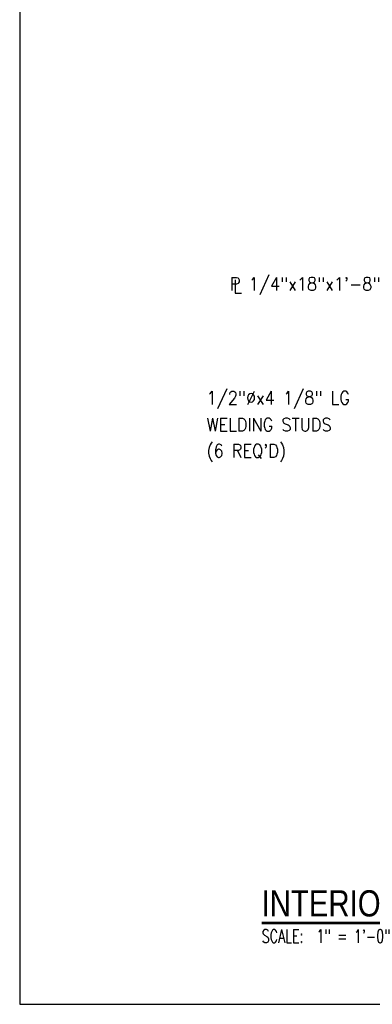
# Model space of a CAD drawing. Header units: inches. Extents: x -9715 to 32893, y -15613 to -1138.
# Tile 304 of 380: x 12277 to 12317, y -9098 to -8986. Entities that reach past the tile are written whole.
import ezdxf
from ezdxf.enums import TextEntityAlignment as Align

# ---------------------------------------------------------------- set-up
doc = ezdxf.new("R2010")
doc.units = ezdxf.units.IN
doc.header["$MEASUREMENT"] = 0
doc.layers.get('0').update_dxf_attribs({"color": 252})
doc.layers.get('DEFPOINTS').update_dxf_attribs({"color": 11})
doc.layers.add('A-ANNO-TITL', color=2, linetype='Continuous')
doc.layers.add('S-ANNO-TEXT', color=2, linetype='Continuous')
doc.styles.add('125', font='romans.shx', dxfattribs={"width": 0.8, "height": 2})
doc.styles.add('TEXT', font='romans.shx', dxfattribs={"width": 0.8, "height": 16})
doc.styles.add('Title', font='swiss.ttf', dxfattribs={"width": 0.8})

# ---------------------------------------------------------------- blocks, each defined once
blk = doc.blocks.new('NAVFAC_Anno_Title_T1')
at = {"color": 0, "linetype": 'ByBlock', "lineweight": -2, "style": 'Title'}
blk.add_attdef('TITLE', (0, 0.5), '', height=2, dxfattribs=at)
at = {"color": 0, "linetype": 'ByBlock', "lineweight": -2, "style": 'TEXT', "width": 0.8}
blk.add_attdef('SCALE', text='', height=1, dxfattribs=at).set_placement((0, -0.5), align=Align.TOP_LEFT)

msp = doc.modelspace()

# ---------------------------------------------------------------- linework, layer by layer
at = {"layer": 'A-ANNO-TITL', "const_width": 0.3}
msp.add_lwpolyline([(12304.56787, -9089.07967), (12386.51478, -9089.07967)], dxfattribs=at)
at = {"layer": 'DEFPOINTS'}
msp.add_lwpolyline([(12276.95421, -9098.37453), (12601.02707, -9098.37453), (12601.02707, -8873.17726), (12276.95421, -8873.17726)], close=True, dxfattribs=at)

# ---------------------------------------------------------------- block references
at = {"layer": 'A-ANNO-TITL'}
ref = msp.add_blockref('NAVFAC_Anno_Title_T1', (12304.56787, -9089.07967), dxfattribs=dict(at, xscale=1.5, yscale=1.5, zscale=1.5))
ref.add_attrib('TITLE', 'INTERIOR DOOR LOCK ASSEMBLY DETAIL', (12304.56787, -9088.32967), dxfattribs={"layer": '0', "color": 0, "linetype": 'ByBlock', "lineweight": -2, "height": 3, "style": 'Title', "width": 0.8})
ref.add_attrib('SCALE', 'SCALE:  1" = 1\'-0"', dxfattribs={"layer": '0', "color": 0, "linetype": 'ByBlock', "lineweight": -2, "height": 1.5, "style": 'TEXT', "width": 0.8}).set_placement((12304.56787, -9089.82967), align=Align.TOP_LEFT)

# ---------------------------------------------------------------- texts
at = {"layer": 'S-ANNO-TEXT', "ltscale": 20, "style": '125', "width": 0.9}
for s, height, p in [('P 1/4"x18"x1\'-8"', 1.5000001, (12300.95909, -9016.74312)), ('L', 1.5, (12301.33569, -9017.03844)), ('1/2"%%Cx4 1/8" LG', 1.5000001, (12298.27936, -9029.77178)), ('WELDING STUDS', 1.5000001, (12298.27936, -9032.83731)), ("(6 REQ'D)", 1.5, (12298.27936, -9035.83226))]:
    msp.add_text(s, height=height, dxfattribs=at).set_placement(p)

doc.saveas('drawing.dxf')
